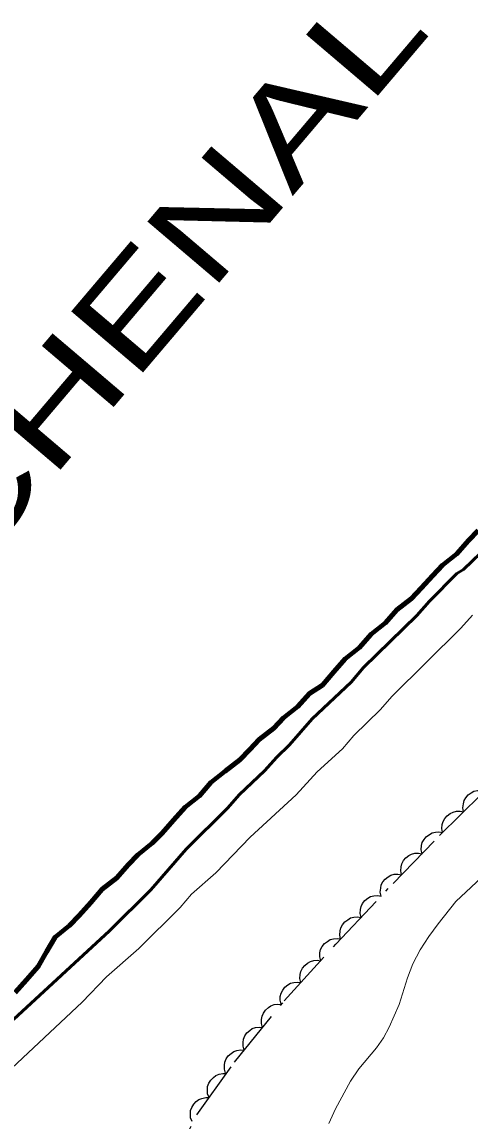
# Model space of a CAD drawing. Extents: x 355726 to 357533, y 5103782 to 5105258.
# Drawn here: x 355909.5 to 355932.3, y 5104577.8 to 5104633.8 of the extents above; entities that cross this region are included whole.
import ezdxf

# ---------------------------------------------------------------- set-up
doc = ezdxf.new("R2010")
doc.units = 0
doc.header["$LTSCALE"] = 0.6
for name, pattern in [('DASH_DOUBLE_DOT', [9.2, 5, -1.2, 0.3, -1.2, 0.3, -1.2]), ('DOT_DASHED', [7.7, 5, -1.2, 0.3, -1.2]), ('LONG_DASHED', [7.5, 6, -1.5])]:
    doc.linetypes.add(name, pattern=pattern)
for name, color, linetype, lineweight in [('1', 7, 'LONG_DASHED', 53), ('2', 7, 'LONG_DASHED', 13), ('4', 7, 'DASH_DOUBLE_DOT', 53), ('44', 7, 'Continuous', 25)]:
    doc.layers.add(name, color=color, linetype=linetype, lineweight=lineweight)

msp = doc.modelspace()

# ---------------------------------------------------------------- linework, layer by layer
at = {"layer": '1', "linetype": 'Continuous'}
msp.add_lwpolyline([(355909.06, 5104583.05), (355913.95, 5104587.55), (355916.06, 5104589.64), (355917.86, 5104591.71), (355919.97, 5104593.81), (355920.55, 5104594.47), (355921.87, 5104595.72), (355922.45, 5104596.38), (355923.11, 5104597.01), (355924.28, 5104598.34), (355926.26, 5104600.21), (355926.89, 5104600.95), (355929.61, 5104603.59), (355930.24, 5104604.33), (355931.64, 5104605.73), (355931.97, 5104605.94), (355933.29, 5104607.19)], dxfattribs=at)
at = {"layer": '2', "linetype": 'Continuous'}
for points in [[(355907.58, 5104579.28), (355912.56, 5104583.92), (355913.8, 5104585.21), (355915.45, 5104586.66), (355917.55, 5104588.75), (355918.13, 5104589.42), (355919.37, 5104590.51), (355921.11, 5104592.32), (355923.45, 5104594.47), (355924.53, 5104595.65), (355925.81, 5104596.82), (355926.39, 5104597.49), (355927.75, 5104598.81), (355928.33, 5104599.47), (355931.85, 5104602.96), (355932.43, 5104603.62)], [(355925.12, 5104577.76), (355925.46, 5104578.5), (355926.22, 5104579.91), (355926.64, 5104580.54), (355927.54, 5104581.61), (355927.9, 5104582.12), (355928.19, 5104582.65), (355928.71, 5104583.8), (355929.12, 5104585.16), (355929.39, 5104585.88), (355929.77, 5104586.59), (355930.22, 5104587.26), (355930.68, 5104587.92), (355931.59, 5104589.04), (355933.15, 5104590.51)]]:
    msp.add_lwpolyline(points, dxfattribs=at)
at = {"layer": '4', "linetype": 'Continuous', "lineweight": 90}
for points in [[(355932.72, 5104607.92), (355932.23, 5104607.41), (355931.64, 5104606.74), (355930.91, 5104606.16), (355930.41, 5104605.64), (355929.83, 5104604.98), (355929.33, 5104604.46), (355928.59, 5104603.88), (355928.01, 5104603.22), (355927.27, 5104602.64), (355926.69, 5104601.97), (355925.95, 5104601.39), (355925.37, 5104600.73)], [(355925.37, 5104600.73), (355924.79, 5104600.06), (355924.14, 5104599.63), (355923.55, 5104598.97), (355922.82, 5104598.39), (355922.32, 5104597.87), (355921.58, 5104597.29), (355921.09, 5104596.78), (355920.59, 5104596.26), (355919.85, 5104595.68), (355919.12, 5104595.1), (355918.53, 5104594.43), (355917.8, 5104593.85), (355917.21, 5104593.19), (355916.63, 5104592.52), (355916.13, 5104592.01), (355915.4, 5104591.43), (355914.9, 5104590.91), (355914.32, 5104590.25), (355913.58, 5104589.67), (355913, 5104589), (355912.41, 5104588.34), (355911.92, 5104587.82), (355911.18, 5104587.24), (355910.75, 5104586.49), (355910.32, 5104585.74), (355909.73, 5104585.07), (355909.15, 5104584.41)]]:
    msp.add_lwpolyline(points, dxfattribs=at)
at = {"layer": '44', "linetype": 'DOT_DASHED'}
msp.add_lwpolyline([(355907.37, 5104557.14), (355913.61, 5104568.61), (355915.32, 5104572), (355916.77, 5104574.94), (355918.4, 5104578.19), (355920.31, 5104580.87), (355922.85, 5104583.99), (355925.47, 5104586.87), (355928.4, 5104589.97), (355930.76, 5104592.4), (355933.44, 5104595.05), (355937.93, 5104602.29), (355939.37, 5104604.84), (355941.43, 5104607.45), (355942.78, 5104609.85)], dxfattribs=at)
at = {"layer": '44'}
for points in [[(355931.98, 5104593.61), (355931.94, 5104593.81), (355931.97, 5104594.02), (355932.01, 5104594.18), (355932.09, 5104594.33), (355932.21, 5104594.47), (355932.37, 5104594.58), (355932.51, 5104594.66), (355932.69, 5104594.69), (355932.87, 5104594.7), (355933.05, 5104594.66)], [(355930.91, 5104592.55), (355930.88, 5104592.76), (355930.9, 5104592.96), (355930.94, 5104593.12), (355931.03, 5104593.27), (355931.15, 5104593.41), (355931.3, 5104593.52), (355931.45, 5104593.6), (355931.62, 5104593.64), (355931.8, 5104593.64), (355931.98, 5104593.61)], [(355929.87, 5104591.48), (355929.82, 5104591.68), (355929.84, 5104591.89), (355929.88, 5104592.05), (355929.97, 5104592.2), (355930.08, 5104592.34), (355930.24, 5104592.46), (355930.38, 5104592.54), (355930.55, 5104592.58), (355930.73, 5104592.59), (355930.91, 5104592.56)], [(355928.82, 5104590.4), (355928.78, 5104590.61), (355928.8, 5104590.81), (355928.83, 5104590.97), (355928.92, 5104591.13), (355929.04, 5104591.27), (355929.19, 5104591.38), (355929.33, 5104591.46), (355929.5, 5104591.5), (355929.69, 5104591.51), (355929.87, 5104591.48)], [(355927.79, 5104589.32), (355927.74, 5104589.52), (355927.76, 5104589.73), (355927.79, 5104589.89), (355927.87, 5104590.04), (355927.99, 5104590.19), (355928.14, 5104590.3), (355928.28, 5104590.39), (355928.45, 5104590.43), (355928.64, 5104590.44), (355928.82, 5104590.41)], [(355926.76, 5104588.23), (355926.71, 5104588.43), (355926.73, 5104588.64), (355926.76, 5104588.8), (355926.84, 5104588.95), (355926.96, 5104589.1), (355927.11, 5104589.21), (355927.25, 5104589.3), (355927.42, 5104589.34), (355927.61, 5104589.35), (355927.79, 5104589.32)], [(355925.72, 5104587.14), (355925.68, 5104587.34), (355925.69, 5104587.55), (355925.73, 5104587.71), (355925.81, 5104587.86), (355925.93, 5104588.01), (355926.08, 5104588.12), (355926.22, 5104588.21), (355926.39, 5104588.25), (355926.58, 5104588.26), (355926.76, 5104588.23)], [(355924.71, 5104586.03), (355924.66, 5104586.24), (355924.67, 5104586.44), (355924.7, 5104586.6), (355924.78, 5104586.76), (355924.9, 5104586.91), (355925.05, 5104587.02), (355925.19, 5104587.11), (355925.36, 5104587.15), (355925.54, 5104587.17), (355925.72, 5104587.14)], [(355923.7, 5104584.93), (355923.65, 5104585.13), (355923.66, 5104585.33), (355923.69, 5104585.49), (355923.78, 5104585.65), (355923.89, 5104585.8), (355924.04, 5104585.91), (355924.18, 5104586), (355924.35, 5104586.04), (355924.53, 5104586.06), (355924.71, 5104586.03)], [(355922.69, 5104583.82), (355922.64, 5104584.02), (355922.65, 5104584.22), (355922.69, 5104584.38), (355922.77, 5104584.54), (355922.88, 5104584.69), (355923.03, 5104584.8), (355923.17, 5104584.89), (355923.34, 5104584.93), (355923.52, 5104584.95), (355923.7, 5104584.93)], [(355921.75, 5104582.64), (355921.69, 5104582.84), (355921.69, 5104583.05), (355921.72, 5104583.21), (355921.79, 5104583.37), (355921.89, 5104583.52), (355922.04, 5104583.65), (355922.17, 5104583.74), (355922.34, 5104583.8), (355922.52, 5104583.82), (355922.7, 5104583.81)], [(355920.81, 5104581.48), (355920.75, 5104581.68), (355920.75, 5104581.88), (355920.77, 5104582.05), (355920.84, 5104582.21), (355920.95, 5104582.36), (355921.09, 5104582.49), (355921.22, 5104582.58), (355921.39, 5104582.63), (355921.57, 5104582.66), (355921.75, 5104582.64)], [(355919.86, 5104580.32), (355919.8, 5104580.52), (355919.8, 5104580.72), (355919.82, 5104580.88), (355919.9, 5104581.04), (355920, 5104581.2), (355920.14, 5104581.32), (355920.28, 5104581.42), (355920.44, 5104581.47), (355920.63, 5104581.5), (355920.81, 5104581.48)], [(355919.03, 5104579.07), (355918.95, 5104579.26), (355918.94, 5104579.47), (355918.95, 5104579.63), (355919.01, 5104579.8), (355919.11, 5104579.96), (355919.24, 5104580.09), (355919.37, 5104580.19), (355919.53, 5104580.26), (355919.72, 5104580.29), (355919.9, 5104580.29)], [(355918.16, 5104577.85), (355918.08, 5104578.04), (355918.07, 5104578.25), (355918.08, 5104578.41), (355918.14, 5104578.57), (355918.24, 5104578.73), (355918.37, 5104578.87), (355918.5, 5104578.97), (355918.66, 5104579.03), (355918.85, 5104579.07), (355919.03, 5104579.07)]]:
    msp.add_lwpolyline(points, dxfattribs=at)

# ---------------------------------------------------------------- texts
at = {"layer": '4', "width": 1.4}
msp.add_text('CHENAL', height=4.8, rotation=49.652, dxfattribs=at).set_placement((355906.78, 5104605.51))

doc.saveas('drawing.dxf')
